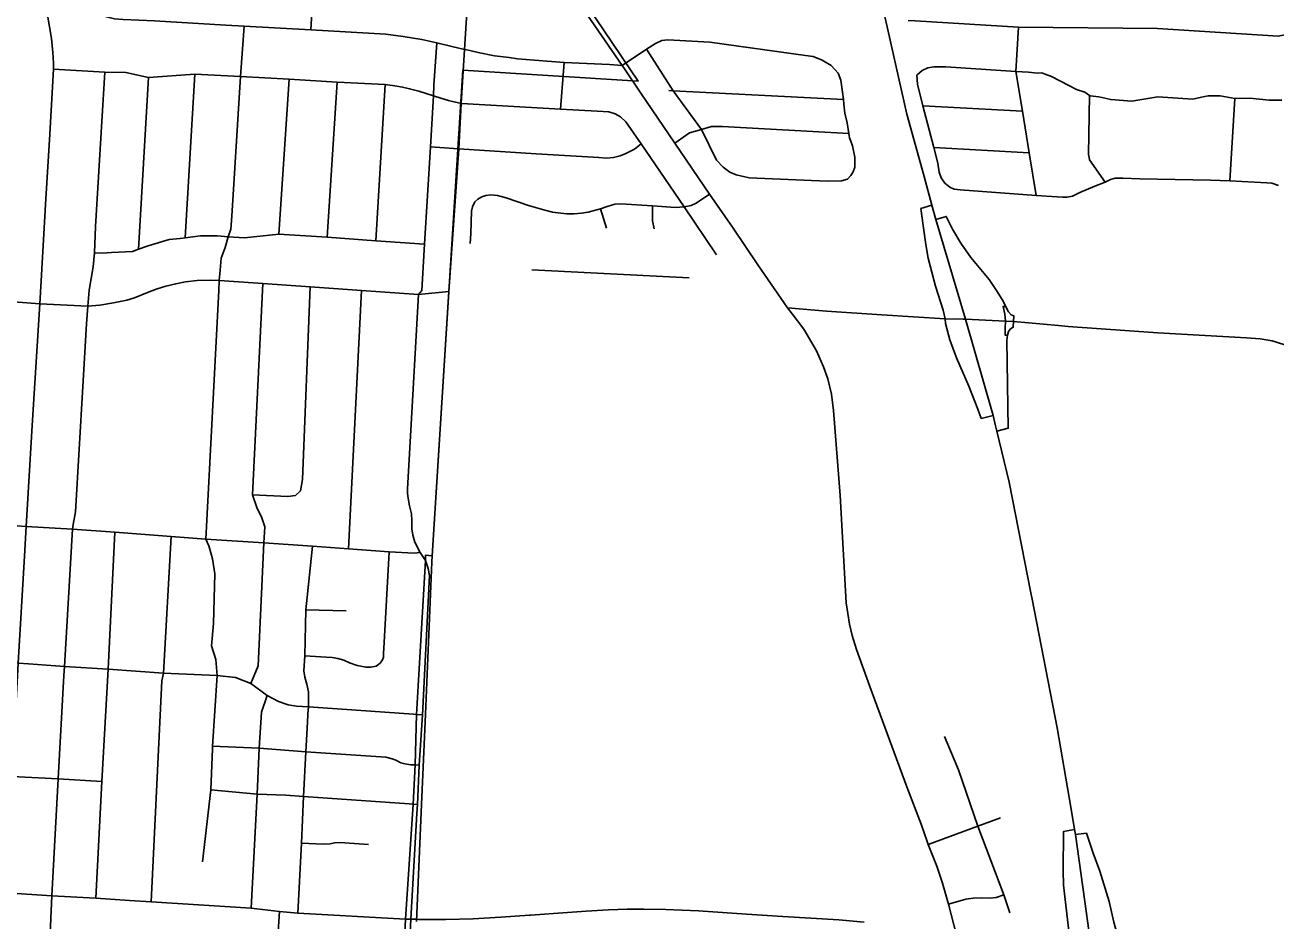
# Model space of a CAD drawing. Extents: x 1729596 to 1934326, y 644115 to 911751.
# Drawn here: x 1812277 to 1821078, y 731420 to 737725 of the extents above; entities that cross this region are included whole.
import ezdxf

# ---------------------------------------------------------------- set-up
doc = ezdxf.new("R2010")
doc.units = 0
for name, color, linetype in [('GM_X_City_Street', 7, 'Continuous'), ('GM_X_Corporation', 7, 'Continuous'), ('GM_X_Interchange_Ramps', 7, 'Continuous'), ('GM_X_State_Route', 7, 'Continuous'), ('GM_X_Township', 7, 'Continuous')]:
    doc.layers.add(name, color=color, linetype=linetype)

msp = doc.modelspace()

# ---------------------------------------------------------------- linework, layer by layer
at = {"layer": 'GM_X_City_Street'}
for points in [[(1816494.4, 737417.2), (1816478.5, 737440.8), (1816114.2, 737970.1), (1815899.4, 738296.3), (1815630.5, 738691.2), (1815458.8, 738964.1), (1815421.1, 739022.4)], [(1812383.6, 738116.2), (1812589.3, 737933.9), (1812653.5, 737879.2), (1812703, 737846.3), (1812760.3, 737815.9), (1812832.3, 737787.2), (1812906.9, 737769.4), (1812967.3, 737763.7), (1813188.5, 737753.1), (1813690.1, 737723.5), (1813817.9, 737717.6), (1814288.8, 737690.4), (1814815.6, 737659.5), (1814937.1, 737643.9), (1815069, 737622.2), (1815174.1, 737600.5), (1815280.9, 737574.4), (1815368.5, 737553.6), (1815375.5, 737552)], [(1814288.8, 737690.4), (1814312.4, 738084.4)], [(1812120.6, 731255.1), (1812146.6, 731618), (1812185.6, 732437.4), (1812229.9, 733234.3), (1812272.5, 733987.8), (1812285.5, 734197), (1812328, 734907), (1812381.1, 735762), (1812389.6, 735924.4), (1812420, 736461.7), (1812451.3, 736956.5), (1812476.5, 737414), (1812477.3, 737457.4), (1812473.8, 737530.3), (1812463.4, 737630.1), (1812434.8, 737794.2), (1812424.7, 737857.4)], [(1813570.8, 734059.7), (1813550.1, 734106.9), (1813640.7, 735855.8), (1813644.1, 735927.9), (1813651.1, 735999.9), (1813658.1, 736083.2), (1813685.1, 736159.6), (1813707, 736235.3), (1813725.3, 736289.1), (1813730.9, 736379.2), (1813793.1, 737362.7), (1813817.9, 737717.6)], [(1818490.6, 737756.8), (1818540.5, 737754.9), (1819265.6, 737709.6), (1820244.4, 737700.5), (1821093.1, 737645.3), (1821178.4, 737662)], [(1819391.3, 736526.3), (1819342.5, 736824.6), (1819294.5, 737117.4), (1819248.4, 737398.3), (1819265.6, 737709.6)], [(1816478.5, 737440.8), (1816648.9, 737554.3), (1816711.6, 737595.8), (1816757.7, 737615.9), (1816799.1, 737620.6), (1817095.6, 737603.6), (1817769, 737511.2), (1817820.8, 737504.3), (1817886.3, 737477.1), (1817949.5, 737439.9), (1817998.6, 737386.9), (1818017.7, 737336.4), (1818028.2, 737252.1), (1818034.7, 737200), (1818038.7, 737167.7), (1818043.6, 737105.5), (1818060.4, 737037), (1818073.4, 736960.4), (1818078.5, 736930.5), (1818085.9, 736908.4), (1818097.5, 736874.1), (1818116, 736795.5), (1818114.8, 736725.4), (1818102.3, 736691.6), (1818085.8, 736665.8)], [(1815034.2, 732176.6), (1815037.8, 732240.3), (1815049.9, 732517.2), (1815072.5, 732869.6), (1815123, 733851.7), (1815114.3, 733899.9), (1815095.1, 733955.7), (1815057.8, 734013.3), (1815020.5, 734086), (1815004.7, 734134.1), (1814998.4, 734179.8), (1814998.4, 734237.3), (1814995, 734286.2), (1814982.2, 734340.5), (1814972.9, 734394.5), (1814968.4, 734427.8), (1814968, 734461.7), (1814997.9, 734998.1), (1815045, 735829.3), (1815067.8, 735857.6), (1815078.2, 736020.7), (1815086.9, 736182.2), (1815129.4, 736867.9), (1815149.8, 737225.5), (1815154.1, 737301), (1815174.1, 737600.5)], [(1815375.5, 737552), (1815464.9, 737531.9), (1815580.6, 737507), (1815683.5, 737495.2), (1815741.5, 737486.9), (1816069.2, 737462.1), (1816389.8, 737446.7), (1816478.5, 737440.8)], [(1816648.9, 737554.3), (1816837.7, 737262.3), (1817037.2, 736990.6), (1817142.6, 736774.9), (1817189.7, 736724), (1817235, 736689), (1817280.7, 736670.2), (1817372.2, 736648.5), (1817921.3, 736626.7), (1818021.2, 736628.9), (1818063.4, 736640.2), (1818085.8, 736665.8)], [(1816044.3, 737133), (1816069.2, 737462.1)], [(1812476.5, 737414), (1812837.5, 737394), (1812986, 737389.7), (1813145, 737356.6), (1813471.3, 737379.3), (1813793.1, 737362.7), (1814136.1, 737343.8), (1814473.3, 737323.7), (1814811.2, 737305.3), (1814878.1, 737296.7), (1814933.6, 737288), (1814983.1, 737275.8), (1815047.4, 737258.5), (1815149.8, 737225.5), (1815203.6, 737209), (1815255.7, 737192.5), (1815285.2, 737185.6), (1815316.4, 737179.5)], [(1812616.6, 734209.4), (1812631.8, 734299.4), (1812710.1, 735623.2), (1812719.7, 735745.6), (1812728.4, 735858.4), (1812756, 736024.2), (1812765.5, 736121.4), (1812772.5, 736307.2), (1812817.6, 737045), (1812837.5, 737394)], [(1813075, 736146.5), (1813145, 737356.6)], [(1813404.5, 736227.8), (1813471.3, 737379.3)], [(1817673.2, 735693), (1817640.8, 735735.2), (1817432.9, 736037.3), (1817255.2, 736302.8), (1817092.2, 736533.9), (1816848.6, 736893.6), (1816610.1, 737246), (1816494.4, 737417.2)], [(1818551.3, 737372.4), (1818589.2, 737404.6), (1818629.1, 737422.7), (1818671, 737430.8), (1818754.8, 737431), (1819248.4, 737398.3), (1819336, 737392.5), (1819397.9, 737386.7), (1819431.8, 737388.7), (1819453.8, 737378.8), (1819499.8, 737362.9), (1819619.7, 737299.1), (1819675.7, 737271.2), (1819733.6, 737251.3), (1819767, 737228.6), (1819771.6, 737225.4), (1819831.6, 737219.6), (1819915.5, 737199.8), (1820063.3, 737188.1), (1820246.1, 737218.4), (1820492.2, 737203.4), (1820554.3, 737217.4), (1820600.9, 737225.9), (1820685.5, 737225.9), (1820788.4, 737208.4), (1820893.9, 737210.1), (1821031.1, 737195), (1821118.2, 737195)], [(1818551.3, 737372.4), (1818555.4, 737308.3), (1818594.3, 737156.9), (1818669.7, 736863.4), (1818698.4, 736752), (1818708.5, 736689.9), (1818722.5, 736649.9), (1818748.6, 736611.9), (1818782.6, 736584), (1818814.6, 736570), (1818856.5, 736564.1), (1819391.3, 736526.3), (1819539.5, 736515.8), (1819577.5, 736513.9), (1819609.4, 736514), (1819647.3, 736520.1), (1819697.2, 736546.3), (1819802.9, 736590.7), (1819875.9, 736618.7), (1819886.7, 736622.9), (1819914.6, 736637), (1819946.6, 736647.1), (1820000.5, 736647.2), (1820120.3, 736641.5), (1820617.7, 736632.6), (1820753.3, 736629.3), (1821013.8, 736614), (1821049.5, 736611.2), (1821094.9, 736596.1)], [(1814062.4, 736254), (1814136.1, 737343.8)], [(1814401.9, 736231.4), (1814473.3, 737323.7)], [(1814745.3, 736205.5), (1814811.2, 737305.3)], [(1816805.6, 737264), (1816837.7, 737262.3), (1818034.7, 737200)], [(1815316.4, 737179.5), (1815346, 737173.4), (1815389.4, 737169.9), (1816044.3, 737133), (1816301.2, 737119.6), (1816384.3, 737113.9), (1816429.1, 737100.5), (1816467.3, 737079.2), (1816503.2, 737044.4), (1816610.9, 736888.5), (1816914.9, 736445.3), (1817142.7, 736106.5)], [(1819875.9, 736618.7), (1819766.6, 736776.8), (1819762.6, 736792.8), (1819758.5, 736812.8), (1819767, 737228.6)], [(1820753.3, 736629.3), (1820788.4, 737208.4)], [(1818594.3, 737156.9), (1819294.5, 737117.4)], [(1816848.6, 736893.6), (1816950.8, 736965.8), (1817037.2, 736990.6), (1817106.8, 737011.8), (1817183, 737011.8), (1818073.4, 736960.4)], [(1815129.4, 736867.9), (1815293, 736856.6)], [(1815293, 736856.6), (1815329.5, 736854), (1815873.8, 736819.5), (1816313.6, 736792), (1816367.4, 736787.5), (1816417.9, 736793.1), (1816465, 736805.4), (1816504.3, 736821.1), (1816563.8, 736851.4), (1816610.9, 736888.5)], [(1818669.7, 736863.4), (1819342.5, 736824.6)], [(1815408.4, 736187.3), (1815413.6, 736258.9), (1815418.8, 736415.2), (1815425.3, 736445.1), (1815442.2, 736480.3)], [(1815442.2, 736480.3), (1815463.1, 736498.5), (1815490.4, 736515.4), (1815519.1, 736525.9), (1815554.2, 736529.8), (1815601.1, 736524.5), (1815661, 736507.6), (1815819.8, 736454.2), (1815917.5, 736425.6), (1815987.8, 736408.7), (1816085.4, 736397), (1816141.4, 736395.6), (1816192.2, 736400.9), (1816238.4, 736408.3), (1816324.8, 736430.7), (1816373, 736448.7), (1816426.9, 736463.3), (1816469.5, 736466.6), (1816691.6, 736452), (1816854.3, 736440.8), (1816914.9, 736445.3), (1816963.2, 736454.3), (1816997.9, 736471.1), (1817092.2, 736533.9)], [(1816368.5, 736296.1), (1816324.8, 736430.7)], [(1816704, 736289.4), (1816690.5, 736346.6), (1816691.6, 736452)], [(1812765.5, 736121.4), (1812825.4, 736118.8), (1812884.4, 736123.2), (1813033.2, 736131.3), (1813075, 736146.5), (1813143.8, 736171.4), (1813290.4, 736214.8), (1813368.5, 736223.4), (1813404.5, 736227.8), (1813512.7, 736240.9), (1813630.6, 736240.8), (1813707, 736235.3), (1813820.2, 736227.3), (1814062.4, 736254), (1814401.9, 736231.4), (1814745.3, 736205.5), (1815086.9, 736182.2)], [(1815842.3, 736002.5), (1816950.2, 735944.6)], [(1812043.5, 735788.9), (1812381.1, 735762), (1812719.7, 735745.6), (1812803, 735752.5), (1812899.4, 735769), (1812992.2, 735788.1), (1813046.1, 735805.5), (1813150.2, 735846.3), (1813207.5, 735868), (1813267.4, 735887.9), (1813336.9, 735904.4), (1813406.3, 735917.4), (1813488.8, 735927), (1813580.8, 735929.6), (1813644.1, 735927.9), (1813950.6, 735907), (1814283.1, 735881.8), (1814645, 735856.7), (1815045, 735829.3)], [(1813864.7, 733090.5), (1813917.6, 733216.3), (1813957.4, 734080.4), (1813964, 734193), (1813944.1, 734255.9), (1813907.7, 734328.7), (1813877.9, 734418.1), (1813950.6, 735907)], [(1813877.9, 734418.1), (1814126.2, 734408.2), (1814179.2, 734414.8), (1814215.6, 734447.9), (1814228.9, 734527.3), (1814283.1, 735881.8)], [(1814551.7, 734038), (1814645, 735856.7)], [(1815045, 735829.3), (1815259.6, 735850.6)], [(1817640.8, 735735.2), (1817914.9, 735712.2), (1818306.1, 735686.4)], [(1818624.1, 731979.3), (1818582.5, 732100.6), (1818480.9, 732364.8), (1818221.6, 733069.1), (1818126.1, 733331.1), (1818095.3, 733428.2), (1818076.4, 733508.8), (1818055.1, 733658), (1818012.8, 734414.3), (1817966.1, 735011.8), (1817951.5, 735126.3), (1817924.7, 735235.9), (1817895.5, 735318.7), (1817844.4, 735433.2), (1817756.7, 735584.2), (1817673.2, 735693)], [(1818306.1, 735686.4), (1818749.8, 735657.3), (1818877.7, 735655.4)], [(1818877.7, 735655.4), (1818894, 735655.2), (1819175.6, 735640.8), (1819232.5, 735638.8)], [(1819232.5, 735638.8), (1819548.6, 735610.3)], [(1819548.6, 735610.3), (1819615, 735604.4), (1820246.7, 735559.1), (1820870.1, 735524.7), (1820967.7, 735516.5), (1821051.4, 735502.8), (1821186, 735460.2), (1821273.9, 735409.4), (1821360.4, 735338), (1821675.1, 734990.9), (1821747.7, 734926.3), (1821793.5, 734894), (1821839.2, 734867.1), (1821922.1, 734832.6), (1821991.6, 734816.4)], [(1810013.8, 734728.4), (1810063.4, 734725.9), (1811249.3, 734653.2), (1811308.9, 734639.9), (1811375.1, 734603.5), (1811454.5, 734540.6), (1811673.5, 734341.9), (1811722.1, 734298.5), (1811751.6, 734277.7), (1811786.3, 734257.7), (1811836.7, 734237.8), (1811885.3, 734227.3), (1811966, 734218.7), (1812285.5, 734197), (1812611, 734176.1), (1812907.9, 734156.6), (1813305.2, 734126.7), (1813550.1, 734106.9), (1813957.4, 734080.4), (1814298.4, 734057.2), (1814551.7, 734038), (1814839.9, 734018), (1815013.9, 734009), (1815057.8, 734013.3)], [(1812387.9, 730064.2), (1812391, 730089.2), (1812402.7, 730249.1), (1812413.2, 730528.9), (1812435.6, 730905.3), (1812466, 731596.3), (1812509.4, 732420.1), (1812551.2, 733147.8), (1812554.6, 733210.9), (1812611, 734176.1), (1812616.6, 734209.4)], [(1812775.9, 731579.8), (1812817.6, 732402.7), (1812861.6, 733193.2), (1812907.9, 734156.6)], [(1813164.2, 731554.7), (1813238.8, 733110.6), (1813252.2, 733163.4), (1813305.2, 734126.7)], [(1813595.7, 732631.7), (1813596.5, 732650.2), (1813629.6, 733146.8), (1813619.7, 733259.4), (1813589.9, 733355.4), (1813603.1, 733514.3), (1813613.1, 733861.9), (1813596.5, 733967.9), (1813573.3, 734053.9), (1813570.8, 734059.7)], [(1814267.3, 732876.7), (1814270.5, 732926), (1814272.2, 733031.9), (1814259.2, 733085.7), (1814245.3, 733135.2), (1814238.3, 733181.2), (1814246.1, 733285.4), (1814251.7, 733610.1), (1814298.4, 734057.2)], [(1814246.1, 733285.4), (1814396.3, 733277.6), (1814437.1, 733274.1), (1814477.9, 733267.2), (1814519.6, 733255), (1814559.5, 733237.6), (1814613.3, 733216.8), (1814676.7, 733205.5), (1814710.5, 733206.4), (1814747.9, 733214.2), (1814776.5, 733235), (1814791.5, 733256.7), (1814798.7, 733276.7), (1814799.9, 733307.1), (1814801.7, 733337.5), (1814839.9, 734018)], [(1814251.7, 733610.1), (1814537.3, 733603)], [(1808309.7, 733509.5), (1808803.8, 733478.8), (1809193.5, 733453.8), (1809444.1, 733446.8), (1809676.5, 733426), (1809921.4, 733412.1), (1810241.6, 733389.8), (1810534.2, 733355.4), (1810842, 733332.2), (1811199.6, 733312.3), (1811613.6, 733276.8), (1811911.3, 733255.1), (1812229.9, 733234.3), (1812300.7, 733229.2)], [(1812300.7, 733229.2), (1812554.6, 733210.9), (1812861.6, 733193.2), (1813252.2, 733163.4), (1813629.6, 733146.8), (1813758.7, 733133.6), (1813864.7, 733090.5), (1813980.6, 733007.8), (1814060, 732964.7), (1814129, 732941.6), (1814188, 732932.1), (1814270.5, 732926), (1815010.9, 732874.8), (1815031.4, 732873.1), (1815072.5, 732869.6)], [(1813866.9, 731510.6), (1813911, 732312.5), (1813924.3, 732637), (1813940.8, 732888.6), (1813980.6, 733007.8)], [(1814196.1, 731475.1), (1814222.1, 731968.7), (1814237.4, 732296.7), (1814253.1, 732610.1), (1814263.5, 732819.2), (1814267, 732872.2), (1814267.3, 732876.7)], [(1819205.6, 731477.6), (1819164.2, 731603), (1818980, 732087.5), (1818843.7, 732483.6), (1818746.2, 732718.4)], [(1813525.2, 731835.5), (1813583.3, 732342.3), (1813595.7, 732631.7)], [(1813596.5, 732650.2), (1813924.3, 732637), (1814253.1, 732610.1), (1814816.4, 732573.6), (1814860.7, 732561.4), (1814885.9, 732551), (1814921.5, 732533.6), (1814949.3, 732525), (1814991.8, 732518.9), (1815020.9, 732518), (1815049.9, 732517.2)], [(1811571.1, 732469.5), (1811867.9, 732452.2), (1812185.6, 732437.4), (1812509.4, 732420.1), (1812817.6, 732402.7)], [(1813583.3, 732342.3), (1813911, 732312.5), (1814111.6, 732304.5), (1814237.4, 732296.7), (1814978.8, 732243.7), (1815008.3, 732242), (1815037.8, 732240.3)], [(1814965.5, 730904), (1814974.4, 731076.2), (1814992.1, 731432.4), (1815034.2, 732176.6)], [(1818631.5, 731957.8), (1818980, 732087.5), (1819139.4, 732146.8)], [(1818727.1, 729165.6), (1818791.6, 730097.9), (1818818.4, 730570.5), (1818842, 730857.7), (1818848.2, 730991.2), (1818845.7, 731099.8), (1818840.7, 731192.1), (1818829.5, 731319.4), (1818772.9, 731538.4), (1818732.1, 731685.2), (1818692.3, 731806), (1818631.5, 731957.8), (1818624.1, 731979.3)], [(1814222.1, 731968.7), (1814374.6, 731960.6), (1814422.7, 731962), (1814453.5, 731970), (1814495, 731971.4), (1814694.3, 731958)], [(1812146.6, 731618), (1812466, 731596.3), (1812775.9, 731579.8), (1813011.5, 731564.1), (1813164.2, 731554.7), (1813866.9, 731510.6), (1814068.3, 731487.2), (1814196.1, 731475.1), (1814953.8, 731433.9), (1814992.1, 731432.4)], [(1818772.9, 731538.4), (1818896.7, 731574.6), (1818947.1, 731579.7), (1819005.3, 731582.3), (1819067.3, 731581), (1819110, 731586.2), (1819164.2, 731603)], [(1814002.8, 730428.7), (1814006.5, 730478.1), (1814024.8, 730804.5), (1814044.8, 731130.4), (1814068.3, 731487.2)], [(1815044.8, 731431.7), (1815102.9, 731431), (1815235.3, 731431.6), (1815430.6, 731435.7), (1815624.5, 731447.7), (1815825.2, 731461.1), (1815833.8, 731461.7)], [(1815833.8, 731461.7), (1816092.7, 731479.8), (1816225.9, 731490.3), (1816382.3, 731499), (1816512.5, 731502.6), (1816629.7, 731504), (1816784.6, 731501.2), (1817014.7, 731491.7), (1817351.9, 731468.6), (1817609.6, 731452.7), (1818001.7, 731427.3), (1818179.8, 731412.2)], [(1814992.1, 731432.4), (1815034.7, 731431.9), (1815044.8, 731431.7)]]:
    msp.add_lwpolyline(points, dxfattribs=at)
at = {"layer": 'GM_X_Corporation'}
msp.add_lwpolyline([(1815031.6, 731417), (1815066.6, 732239), (1815077.8, 732503), (1815093.6, 732876.3), (1815139, 733944.7), (1815141.8, 733988.9), (1815356.3, 737406), (1816589.6, 737330.2), (1815452.4, 739016.6), (1815544.4, 740961.4), (1815672.7, 743675), (1814858.3, 743741.1), (1814854.5, 743917.5), (1814400.6, 743931.4), (1814606.1, 746797.7), (1811751.4, 746936.7), (1811795.3, 747728.1), (1811256.6, 747738.7), (1810722, 748085)], dxfattribs=at)
at = {"layer": 'GM_X_Interchange_Ramps'}
for points in [[(1818657.7, 736457.1), (1818580.2, 736432.8), (1818596, 736314.1), (1818614.4, 736181.2), (1818632.1, 736083.3), (1818683, 735887), (1818735.9, 735718.3), (1818749.8, 735657.3)], [(1819232.5, 735638.8), (1819234.4, 735677.9), (1819214.8, 735685.9), (1819197, 735705.5), (1819187.2, 735722.3), (1819176.9, 735744.5), (1819151.1, 735793), (1819110.6, 735856.5), (1819060.8, 735933.6), (1818930.3, 736087.7), (1818861.7, 736189.4), (1818802.7, 736287.9), (1818757.7, 736378.3), (1818685, 736355.5)], [(1819175.6, 735640.8), (1819169.4, 735689.4), (1819158, 735744.1), (1819176.9, 735744.5)], [(1818749.8, 735657.3), (1818752.7, 735624.4), (1818784.1, 735508.4), (1818830.8, 735382.1), (1818917.8, 735183.6), (1818980.2, 735022), (1819004.3, 734956.5), (1819087.3, 734976.3)], [(1819113.5, 734867.6), (1819194, 734886.8), (1819185.5, 735504.8), (1819190.3, 735541.6), (1819195.6, 735568), (1819211.3, 735586.7), (1819229.1, 735597.8), (1819232.5, 735638.8)], [(1819190.3, 735541.6), (1819173.7, 735541.3), (1819172.7, 735595), (1819175.6, 735640.8)], [(1819660.8, 732063.9), (1819583, 732049.2), (1819580.1, 731773.5), (1819583.4, 731671.2), (1819627, 731289.4), (1819631.7, 731230.7)], [(1820070.6, 731211), (1820069, 731251.6), (1820033.8, 731261.1), (1820004.2, 731280.2), (1819977.6, 731308.3), (1819963.4, 731331.1), (1819949.5, 731369.8), (1819938, 731412), (1819904.2, 731556.4), (1819839, 731770.3), (1819790.7, 731898.4), (1819744.5, 732037.4), (1819666.4, 732027.6)]]:
    msp.add_lwpolyline(points, dxfattribs=at)
at = {"layer": 'GM_X_State_Route'}
for points in [[(1818894, 735655.2), (1818685, 736355.5), (1818657.7, 736457.1), (1818602.9, 736658.9), (1818481.7, 737098.3), (1818308.7, 737858.5)], [(1819104.8, 734903.8), (1819087.3, 734976.3), (1818894, 735655.2)], [(1819353.6, 733728.9), (1819201.3, 734508.6), (1819113.5, 734867.6), (1819104.8, 734903.8)], [(1819633.8, 732220.3), (1819537.6, 732779), (1819362.3, 733684.1), (1819353.6, 733728.9)], [(1819752.3, 731420.1), (1819744.9, 731473.1), (1819666.4, 732027.6), (1819660.8, 732063.9), (1819633.8, 732220.3)], [(1819864.3, 730444.4), (1819852.2, 730552.4), (1819846.8, 730601.2), (1819780.5, 731217.5), (1819752.3, 731420.1)]]:
    msp.add_lwpolyline(points, dxfattribs=at)
at = {"layer": 'GM_X_Township'}
msp.add_lwpolyline([(1815879.3, 747871.6), (1815796.2, 746156.8), (1815780.7, 745837.9), (1815778.1, 745783.2), (1815756, 745326.8), (1815741.5, 745028), (1815664.2, 743456.1), (1815544.4, 740961.4), (1815477.3, 739371), (1815458.8, 738964.1), (1815368.5, 737553.6), (1815346, 737173.4), (1815329.5, 736854), (1815259.6, 735850.6), (1815141.8, 733988.9), (1815095.2, 733995.2), (1815095.1, 733955.6), (1815031.4, 732873.1), (1815020.9, 732518), (1815008.3, 732242), (1814953.8, 731433.9), (1814937.1, 731076.2)], dxfattribs=at)

doc.saveas('drawing.dxf')
